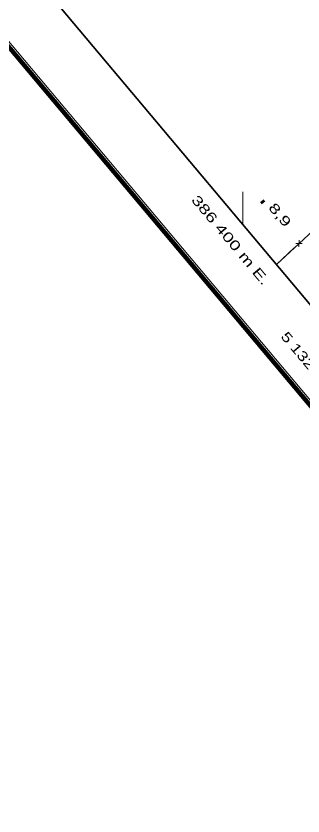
# Model space of a CAD drawing. Extents: x 386081 to 389416, y 5130568 to 5134082.
# Drawn here: x 386330.1 to 386418.6, y 5132457.6 to 5132704.2 of the extents above; entities that cross this region are included whole.
import ezdxf
from ezdxf.enums import TextEntityAlignment as Align

# ---------------------------------------------------------------- set-up
doc = ezdxf.new("R2010")
doc.units = 0
doc.header["$LTSCALE"] = 1.2
for name, color, linetype, lineweight in [('3', 7, 'Continuous', 140), ('37', 7, 'Continuous', 13), ('60', 7, 'Continuous', 13), ('61', 7, 'Continuous', 13)]:
    doc.layers.add(name, color=color, linetype=linetype, lineweight=lineweight)

msp = doc.modelspace()

# ---------------------------------------------------------------- linework, layer by layer
at = {"layer": '3'}
msp.add_line((386405.86, 5132647.27), (386406.37, 5132646.66), dxfattribs=at)
at = {"layer": '37'}
for p, q in [((386417.36, 5132635.11), (386417.28, 5132633.11)), ((386415.85, 5132632.75), (386410.36, 5132627.67)), ((386416.32, 5132634.15), (386418.32, 5132634.07))]:
    msp.add_line(p, q, dxfattribs=at)
msp.add_lwpolyline([(386530.24, 5132741.62), (386525.88, 5132737.21), (386516.79, 5132727.77), (386509.34, 5132721.28), (386507.23, 5132719.57), (386501.95, 5132714.49), (386498.91, 5132711.36), (386487.48, 5132700.46), (386478.97, 5132692.2), (386476.06, 5132689.69), (386470.41, 5132684.12), (386467.61, 5132681.61), (386456.62, 5132671.14), (386454.51, 5132669.06), (386452.65, 5132666.98), (386449.86, 5132664.1), (386447.12, 5132661.41), (386440.36, 5132655.23), (386437.69, 5132652.47), (386430.81, 5132646.29), (386427.33, 5132642.87), (386421.56, 5132638.04), (386410.36, 5132627.67)], dxfattribs=at)
at = {"layer": '60'}
msp.add_line((388114.02, 5130569.89), (386082.87, 5132988.02), dxfattribs=at)
at = {"layer": '60', "lineweight": 158}
msp.add_lwpolyline([(386081.46, 5132988.14), (387383.17, 5134081.54), (389415.62, 5131661.88), (388113.9, 5130568.48)], close=True, dxfattribs=at)
at = {"layer": '60', "lineweight": 35}
msp.add_lwpolyline([(386109.63, 5132985.69), (387380.72, 5134053.36), (389052.99, 5132062.51), (387781.9, 5130994.83)], close=True, dxfattribs=at)
at = {"layer": '61'}
msp.add_line((386400, 5132640), (386400, 5132650), dxfattribs=at)

# ---------------------------------------------------------------- texts
at = {"layer": '3', "width": 1.45}
msp.add_text('8,9    ', height=3, rotation=310.294, dxfattribs=at).set_placement((386407.69, 5132645.05))
at = {"layer": '61'}
for s, width, p in [('386 400 m E.', 1.45, (386395.072, 5132634.21)), ('5 132 600 m N.', 1.35, (386423.416, 5132591.165))]:
    msp.add_text(s, height=3, rotation=310.03, dxfattribs=dict(at, width=width)).set_placement(p, align=Align.CENTER)

doc.saveas('drawing.dxf')
